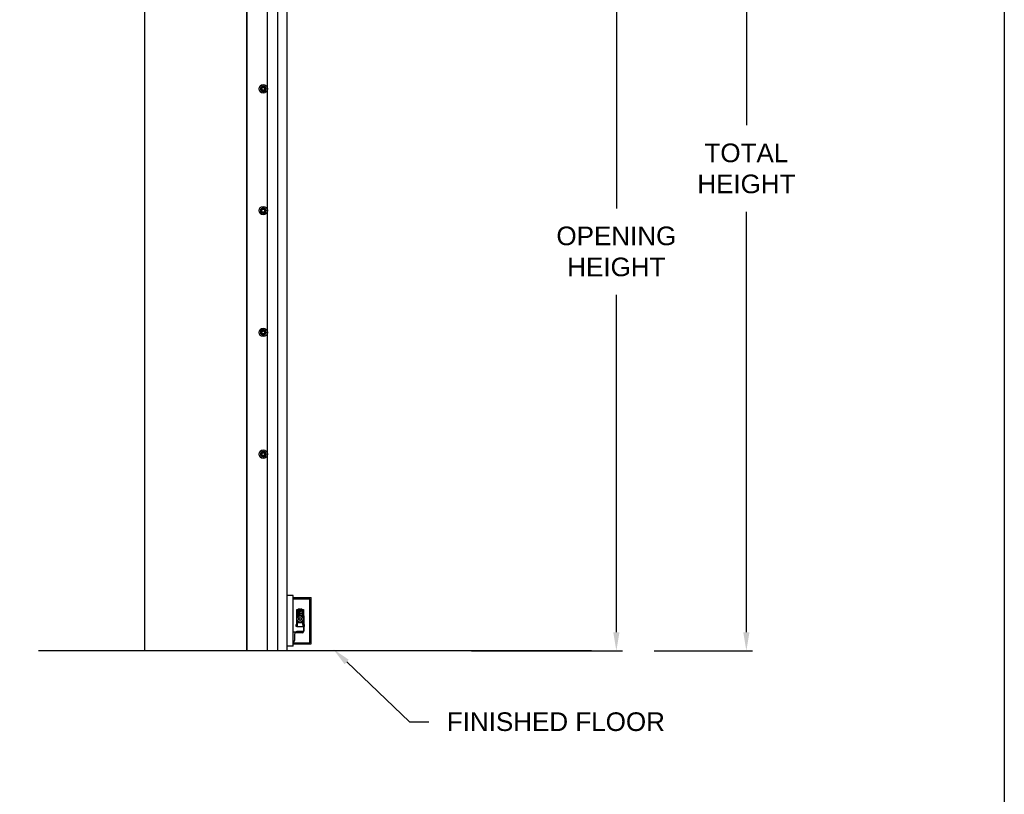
# Model space of a CAD drawing. Header units: inches. Extents: x 170 to 312, y 215 to 248.
# Tile 267 of 321: x 282.75 to 287.71, y 239.38 to 243.28. Entities that reach past the tile are written whole.
import ezdxf
from ezdxf import colors
from ezdxf.entities.mleader import LeaderData, LeaderLine
from ezdxf.math import Vec2, Vec3

# ---------------------------------------------------------------- set-up
doc = ezdxf.new("R2010")
doc.units = ezdxf.units.IN
doc.header["$LTSCALE"] = 0.25
doc.header["$MEASUREMENT"] = 0
doc.layers.add('ANNOTATIONS', color=1, linetype='Continuous')
doc.layers.add('MOTOR RH', color=7, linetype='Continuous')
doc.styles.add('ARIAL', font='arial.ttf', dxfattribs={"height": 0.09375})
doc.dimstyles.new('STANDARD$0', dxfattribs={"dimtxt": 0.09375, "dimasz": 0.09375, "dimexe": 0.03125, "dimexo": 0.046875, "dimgap": 0.09, "dimtad": 0, "dimtih": 1, "dimtoh": 1, "dimdec": 4, "dimzin": 0, "dimdsep": 46, "dimtxsty": 'ARIAL', "dimcen": 0.09, "dimadec": 0, "dimazin": 0, "dimtfac": 1, "dimtdec": 4, "dimtofl": 0, "dimtmove": 0, "dimatfit": 1, "dimfxl": 1, "dimtolj": 1, "dimtzin": 0, "dimarcsym": 0})

# ---------------------------------------------------------------- blocks, each defined once
blk = doc.blocks.new('*D68')
at = {"layer": 'ANNOTATIONS', "color": 0, "lineweight": -2, "transparency": 16777216}
for p, q in [((283.9429, 244.125), (285.7888, 244.125)), ((285.7576, 244.0313), (285.7576, 242.3317)), ((285.7576, 240.1972), (285.7576, 241.8968)), ((285.0271, 240.1034), (285.7888, 240.1034))]:
    blk.add_line(p, q, dxfattribs=at)
at = {"layer": 'ANNOTATIONS', "color": 0, "transparency": 16777216}
for points in [[(285.742, 244.0313), (285.7732, 244.0313), (285.7576, 244.125)], [(285.742, 240.1972), (285.7732, 240.1972), (285.7576, 240.1034)]]:
    blk.add_solid(points, dxfattribs=at)
at = {"layer": 'defpoints', "color": 0, "transparency": 16777216}
for p in [(283.896, 244.125), (284.9802, 240.1034), (285.7576, 240.1034)]:
    blk.add_point(p, dxfattribs=at)
at = {"layer": 'ANNOTATIONS', "color": 0, "transparency": 16777216, "insert": (285.7576, 242.1142), "char_height": 0.09375, "attachment_point": 5, "style": 'ARIAL'}
blk.add_mtext('\\A1;OPENING\\PHEIGHT', dxfattribs=at)
blk = doc.blocks.new('*D69')
at = {"layer": 'ANNOTATIONS', "color": 0, "lineweight": -2, "transparency": 16777216}
for p, q in [((283.9429, 244.961), (286.4438, 244.961)), ((286.4126, 244.8673), (286.4126, 242.7497)), ((286.4126, 240.1972), (286.4126, 242.3148)), ((285.9474, 240.1034), (286.4438, 240.1034))]:
    blk.add_line(p, q, dxfattribs=at)
at = {"layer": 'ANNOTATIONS', "color": 0, "transparency": 16777216}
for points in [[(286.3969, 244.8673), (286.4282, 244.8673), (286.4126, 244.961)], [(286.3969, 240.1972), (286.4282, 240.1972), (286.4126, 240.1034)]]:
    blk.add_solid(points, dxfattribs=at)
at = {"layer": 'defpoints', "color": 0, "transparency": 16777216}
for p in [(283.896, 244.961), (285.9005, 240.1034), (286.4126, 240.1034)]:
    blk.add_point(p, dxfattribs=at)
at = {"layer": 'ANNOTATIONS', "color": 0, "transparency": 16777216, "insert": (286.4126, 242.5322), "char_height": 0.09375, "attachment_point": 5, "style": 'ARIAL'}
blk.add_mtext('\\A1;TOTAL\\PHEIGHT', dxfattribs=at)

msp = doc.modelspace()

# ---------------------------------------------------------------- linework, layer by layer
at = {"layer": 'defpoints'}
msp.add_lwpolyline([(287.7119, 234.44685), (268.24203, 234.44685), (268.24203, 247.18196), (287.7119, 247.18196)], close=True, dxfattribs=at)
at = {"layer": 'MOTOR RH'}
for p, q in [((283.38036, 245.60178), (283.38036, 240.10342)), ((283.89599, 240.10342), (283.89599, 245.60178)), ((283.89781, 240.1061), (283.89781, 244.91339)), ((284.00001, 240.1061), (284.00001, 244.91339)), ((284.05004, 244.63662), (284.05004, 240.10342)), ((284.10007, 240.1061), (284.10007, 244.29598)), ((284.12988, 240.38302), (284.10007, 240.38302)), ((284.12988, 240.12754), (284.12988, 240.38302)), ((284.12988, 240.37238), (284.21968, 240.37238)), ((284.12988, 240.36597), (284.21327, 240.36597)), ((284.21327, 240.14459), (284.21327, 240.36597)), ((284.21968, 240.13819), (284.21968, 240.37238)), ((284.15715, 240.31513), (284.1538, 240.31177)), ((284.15715, 240.31513), (284.16118, 240.31513)), ((284.16118, 240.31513), (284.16453, 240.31177)), ((284.16788, 240.31513), (284.16453, 240.31177)), ((284.16788, 240.31513), (284.1719, 240.31513)), ((284.1719, 240.31513), (284.17526, 240.31177)), ((284.15531, 240.28013), (284.14609, 240.26417)), ((284.14609, 240.26417), (284.14856, 240.26417)), ((284.14609, 240.26417), (284.15531, 240.2482)), ((284.14776, 240.31177), (284.18129, 240.31177)), ((284.14776, 240.26706), (284.14776, 240.31177)), ((284.14776, 240.3047), (284.14911, 240.30507)), ((284.14911, 240.2909), (284.14776, 240.29101)), ((284.14911, 240.31177), (284.14911, 240.2909)), ((284.14911, 240.30507), (284.17995, 240.30507)), ((284.15313, 240.2909), (284.14911, 240.2909)), ((284.15045, 240.2909), (284.15045, 240.27326)), ((284.16051, 240.30373), (284.15313, 240.30507)), ((284.15313, 240.30507), (284.15313, 240.27646)), ((284.16051, 240.29032), (284.15313, 240.2909)), ((284.15531, 240.28013), (284.15654, 240.27799)), ((284.17375, 240.28013), (284.15531, 240.28013)), ((284.16051, 240.28044), (284.15942, 240.28013)), ((284.16051, 240.30373), (284.16855, 240.30373)), ((284.16051, 240.30373), (284.16051, 240.28044)), ((284.16855, 240.29032), (284.16051, 240.29032)), ((284.17593, 240.30507), (284.16855, 240.30373)), ((284.16855, 240.30373), (284.16855, 240.28044)), ((284.17593, 240.2909), (284.16855, 240.29032)), ((284.16963, 240.28013), (284.16855, 240.28044)), ((284.17375, 240.28013), (284.17251, 240.27799)), ((284.18297, 240.26417), (284.17375, 240.28013)), ((284.17375, 240.2482), (284.18297, 240.26417)), ((284.17593, 240.30507), (284.17593, 240.27646)), ((284.17995, 240.2909), (284.17593, 240.2909)), ((284.17861, 240.27326), (284.17861, 240.2909)), ((284.17995, 240.2909), (284.17995, 240.31177)), ((284.17995, 240.30507), (284.18129, 240.3047)), ((284.18129, 240.29101), (284.17995, 240.2909)), ((284.18297, 240.26417), (284.1805, 240.26417)), ((284.18129, 240.31177), (284.18129, 240.26706)), ((284.18129, 240.27905), (284.1833, 240.27905)), ((284.1833, 240.27905), (284.1833, 240.20328)), ((284.14307, 240.23399), (284.14307, 240.22863)), ((284.14776, 240.2246), (284.14776, 240.26127)), ((284.18129, 240.2246), (284.14776, 240.2246)), ((284.15045, 240.24606), (284.14895, 240.2246)), ((284.15045, 240.25507), (284.15045, 240.24606)), ((284.15045, 240.24606), (284.17861, 240.24606)), ((284.15654, 240.25034), (284.15531, 240.2482)), ((284.15531, 240.2482), (284.17375, 240.2482)), ((284.17375, 240.2482), (284.17251, 240.25034)), ((284.17861, 240.24606), (284.17861, 240.25507)), ((284.18011, 240.2246), (284.17861, 240.24606)), ((284.18129, 240.26127), (284.18129, 240.20328)), ((284.18704, 240.23392), (284.18706, 240.23393)), ((284.12988, 240.19993), (284.18097, 240.19993)), ((284.13628, 240.18739), (284.13628, 240.15496)), ((284.17484, 240.19352), (284.14241, 240.19352)), ((284.14776, 240.19993), (284.14776, 240.20194)), ((284.14776, 240.20194), (284.17995, 240.20194)), ((284.18097, 240.19993), (284.18097, 240.19965)), ((284.12988, 240.12754), (284.10007, 240.12754)), ((284.13015, 240.14883), (284.12988, 240.14883)), ((284.12988, 240.14459), (284.21327, 240.14459)), ((284.12988, 240.13819), (284.21968, 240.13819)), ((285.63292, 240.10342), (282.84639, 240.10342)), ((283.89781, 240.1061), (284.10007, 240.1061))]:
    msp.add_line(p, q, dxfattribs=at)
at = {"layer": 'MOTOR RH', "flags": 128}
for points in [[(284.18742, 240.23193), (284.1874, 240.23193), (284.18737, 240.23192), (284.18733, 240.23192), (284.18729, 240.23192), (284.18724, 240.23191), (284.18718, 240.23191), (284.18711, 240.2319), (284.18704, 240.23189)], [(284.18704, 240.23072), (284.18711, 240.23072), (284.18718, 240.23071), (284.18724, 240.23071), (284.18729, 240.2307), (284.18733, 240.2307), (284.18737, 240.23069), (284.1874, 240.23069), (284.18742, 240.23069)]]:
    msp.add_lwpolyline(points, dxfattribs=at)
at = {"layer": 'MOTOR RH'}
for centre, radius in [((283.97872, 242.93341), 0.02129), ((283.97872, 242.93341), 0.01277), ((283.97872, 242.93341), 0.00852), ((283.97872, 242.93341), 0.0075), ((283.97872, 242.32026), 0.02129), ((283.97872, 242.32026), 0.01277), ((283.97872, 242.32026), 0.00852), ((283.97872, 242.32026), 0.0075), ((283.97872, 241.70711), 0.02129), ((283.97872, 241.70711), 0.01277), ((283.97872, 241.70711), 0.00852), ((283.97872, 241.70711), 0.0075), ((283.97872, 241.09396), 0.02129), ((283.97872, 241.09396), 0.01277), ((283.97872, 241.09396), 0.00852), ((283.97872, 241.09396), 0.0075), ((284.16453, 240.26417), 0.01597), ((284.16453, 240.26417), 0.00738), ((284.16453, 240.26417), 0.00671)]:
    msp.add_circle(centre, radius, dxfattribs=at)
for centre, radius, start, end in [((284.16453, 240.26417), 0.01676, 132.26959, 167.73041), ((284.16453, 240.26417), 0.01676, 12.26959, 47.73041), ((284.16453, 240.26417), 0.01676, 192.26959, 227.73041), ((284.16453, 240.26417), 0.01676, 252.26959, 287.73041), ((284.16453, 240.26417), 0.01676, 312.26959, 347.73041), ((284.18529, 240.23603), 0.000644, 35.78304, 90), ((284.18529, 240.22659), 0.000644, 270, 324.21696), ((284.17874, 240.23131), 0.00872, 17.52817, 35.78304), ((284.17874, 240.23131), 0.00872, 324.21696, 342.47183), ((284.17869, 240.23131), 0.00875, 4.05606, 17.36781), ((284.17664, 240.23131), 0.01042, 356.78781, 3.21219), ((284.17869, 240.23131), 0.00875, 342.63212, 355.944), ((284.19899, 240.24357), 0.01908, 231.2107, 231.27373), ((284.14241, 240.18739), 0.00613, 90, 180), ((284.17484, 240.19965), 0.00613, 270, 0), ((284.17995, 240.20328), 0.00335, 270, 0), ((284.17995, 240.20328), 0.00134, 270, 0), ((284.13015, 240.15496), 0.00613, 270, 0)]:
    msp.add_arc(centre, radius, start, end, dxfattribs=at)
for points, knots in [([(283.97233, 242.94448), (283.97144, 242.94396), (283.96962, 242.94291), (283.9675, 242.94169), (283.96629, 242.94099), (283.96594, 242.94079)], [0, 0, 0, 0, 0.4063029, 0.8272597, 1, 1, 1, 1]), ([(283.96594, 242.93341), (283.96594, 242.93358), (283.96594, 242.93469), (283.96594, 242.93675), (283.96594, 242.93903), (283.96594, 242.94035), (283.96594, 242.94079)], [0, 0, 0, 0, 0.0665057, 0.4352989, 0.8145616, 1, 1, 1, 1]), ([(283.97872, 242.94816), (283.97772, 242.94759), (283.9757, 242.94642), (283.97349, 242.94515), (283.97236, 242.94449), (283.97233, 242.94448)], [0, 0, 0, 0, 0.4843396, 0.98632, 1, 1, 1, 1]), ([(283.9851, 242.94448), (283.98421, 242.94499), (283.98239, 242.94604), (283.98027, 242.94727), (283.97907, 242.94796), (283.97872, 242.94816)], [0, 0, 0, 0, 0.40630307, 0.82725964, 1, 1, 1, 1]), ([(283.9851, 242.94448), (283.98421, 242.94499), (283.98239, 242.94604), (283.98027, 242.94727), (283.97907, 242.94796), (283.97872, 242.94816)], [0, 0, 0, 0, 0.4062953, 0.8272611, 1, 1, 1, 1]), ([(283.99149, 242.94079), (283.9905, 242.94136), (283.98847, 242.94253), (283.98627, 242.9438), (283.98513, 242.94446), (283.9851, 242.94448)], [0, 0, 0, 0, 0.4843391, 0.98632, 1, 1, 1, 1]), ([(283.99149, 242.94079), (283.9905, 242.94136), (283.98847, 242.94253), (283.98627, 242.9438), (283.98513, 242.94446), (283.9851, 242.94448)], [0, 0, 0, 0, 0.4843494, 0.9863201, 1, 1, 1, 1]), ([(283.99149, 242.93341), (283.99149, 242.93358), (283.99149, 242.93469), (283.99149, 242.93675), (283.99149, 242.93903), (283.99149, 242.94035), (283.99149, 242.94079)], [0, 0, 0, 0, 0.0665057, 0.4352989, 0.8145616, 1, 1, 1, 1]), ([(283.96594, 242.92604), (283.96594, 242.92666), (283.96594, 242.92814), (283.96594, 242.9306), (283.96594, 242.93247), (283.96594, 242.93341)], [0, 0, 0, 0, 0.2654559, 0.628086, 1, 1, 1, 1]), ([(283.96594, 242.92604), (283.96694, 242.92547), (283.96896, 242.9243), (283.97117, 242.92302), (283.9723, 242.92237), (283.97233, 242.92235)], [0, 0, 0, 0, 0.4843391, 0.98632, 1, 1, 1, 1]), ([(283.97233, 242.92235), (283.97322, 242.92184), (283.97504, 242.92079), (283.97716, 242.91956), (283.97837, 242.91887), (283.97872, 242.91866)], [0, 0, 0, 0, 0.40629018, 0.82727519, 1, 1, 1, 1]), ([(283.97872, 242.91866), (283.97971, 242.91924), (283.98173, 242.9204), (283.98394, 242.92168), (283.98507, 242.92233), (283.9851, 242.92235)], [0, 0, 0, 0, 0.48432975, 0.98634069, 1, 1, 1, 1]), ([(283.97872, 242.91866), (283.97971, 242.91924), (283.98173, 242.9204), (283.98394, 242.92168), (283.98507, 242.92233), (283.9851, 242.92235)], [0, 0, 0, 0, 0.4843389, 0.9863397, 1, 1, 1, 1]), ([(283.9851, 242.92235), (283.986, 242.92287), (283.98782, 242.92392), (283.98993, 242.92514), (283.99114, 242.92584), (283.99149, 242.92604)], [0, 0, 0, 0, 0.4063026, 0.8272793, 1, 1, 1, 1]), ([(283.9851, 242.92235), (283.986, 242.92287), (283.98782, 242.92392), (283.98993, 242.92514), (283.99114, 242.92584), (283.99149, 242.92604)], [0, 0, 0, 0, 0.4062946, 0.8272804, 1, 1, 1, 1]), ([(283.99149, 242.92604), (283.99149, 242.92666), (283.99149, 242.92814), (283.99149, 242.9306), (283.99149, 242.93247), (283.99149, 242.93341)], [0, 0, 0, 0, 0.2654559, 0.628086, 1, 1, 1, 1]), ([(283.99149, 242.92604), (283.99149, 242.92666), (283.99149, 242.92814), (283.99149, 242.9306), (283.99149, 242.93247), (283.99149, 242.93341)], [0, 0, 0, 0, 0.2654541, 0.6280925, 1, 1, 1, 1]), ([(283.97233, 242.33132), (283.97144, 242.33081), (283.96962, 242.32976), (283.9675, 242.32853), (283.96629, 242.32784), (283.96594, 242.32764)], [0, 0, 0, 0, 0.4063027, 0.8272695, 1, 1, 1, 1]), ([(283.96594, 242.32026), (283.96594, 242.32043), (283.96594, 242.32154), (283.96594, 242.3236), (283.96594, 242.32588), (283.96594, 242.3272), (283.96594, 242.32764)], [0, 0, 0, 0, 0.0665254, 0.43527, 0.8145456, 1, 1, 1, 1]), ([(283.96594, 242.31289), (283.96594, 242.31351), (283.96594, 242.31499), (283.96594, 242.31745), (283.96594, 242.31932), (283.96594, 242.32026)], [0, 0, 0, 0, 0.2654611, 0.6280578, 1, 1, 1, 1]), ([(283.96594, 242.31289), (283.96694, 242.31231), (283.96896, 242.31114), (283.97117, 242.30987), (283.9723, 242.30922), (283.97233, 242.3092)], [0, 0, 0, 0, 0.4843391, 0.98632, 1, 1, 1, 1]), ([(283.97872, 242.33501), (283.97772, 242.33444), (283.9757, 242.33327), (283.97349, 242.33199), (283.97236, 242.33134), (283.97233, 242.33132)], [0, 0, 0, 0, 0.4843346, 0.9863304, 1, 1, 1, 1]), ([(283.97233, 242.3092), (283.97322, 242.30868), (283.97504, 242.30763), (283.97716, 242.30641), (283.97837, 242.30571), (283.97872, 242.30551)], [0, 0, 0, 0, 0.4062965, 0.8272672, 1, 1, 1, 1]), ([(283.9851, 242.33132), (283.98421, 242.33184), (283.98239, 242.33289), (283.98027, 242.33411), (283.97907, 242.33481), (283.97872, 242.33501)], [0, 0, 0, 0, 0.4062967, 0.8272676, 1, 1, 1, 1]), ([(283.9851, 242.33132), (283.98421, 242.33184), (283.98239, 242.33289), (283.98027, 242.33411), (283.97907, 242.33481), (283.97872, 242.33501)], [0, 0, 0, 0, 0.406289, 0.8272691, 1, 1, 1, 1]), ([(283.97872, 242.30551), (283.97971, 242.30608), (283.98173, 242.30725), (283.98394, 242.30853), (283.98507, 242.30918), (283.9851, 242.3092)], [0, 0, 0, 0, 0.4843348, 0.9863303, 1, 1, 1, 1]), ([(283.97872, 242.30551), (283.97971, 242.30608), (283.98173, 242.30725), (283.98394, 242.30853), (283.98507, 242.30918), (283.9851, 242.3092)], [0, 0, 0, 0, 0.484344, 0.9863293, 1, 1, 1, 1]), ([(283.99149, 242.32764), (283.9905, 242.32821), (283.98847, 242.32938), (283.98627, 242.33065), (283.98513, 242.33131), (283.9851, 242.33132)], [0, 0, 0, 0, 0.4843289, 0.98632, 1, 1, 1, 1]), ([(283.99149, 242.32764), (283.9905, 242.32821), (283.98847, 242.32938), (283.98627, 242.33065), (283.98513, 242.33131), (283.9851, 242.33132)], [0, 0, 0, 0, 0.4843392, 0.9863201, 1, 1, 1, 1]), ([(283.9851, 242.3092), (283.986, 242.30971), (283.98782, 242.31077), (283.98993, 242.31199), (283.99114, 242.31268), (283.99149, 242.31289)], [0, 0, 0, 0, 0.4062924, 0.8272695, 1, 1, 1, 1]), ([(283.9851, 242.3092), (283.986, 242.30971), (283.98782, 242.31077), (283.98993, 242.31199), (283.99114, 242.31268), (283.99149, 242.31289)], [0, 0, 0, 0, 0.4062844, 0.8272706, 1, 1, 1, 1]), ([(283.99149, 242.32026), (283.99149, 242.32043), (283.99149, 242.32154), (283.99149, 242.3236), (283.99149, 242.32588), (283.99149, 242.3272), (283.99149, 242.32764)], [0, 0, 0, 0, 0.0665254, 0.43527, 0.8145456, 1, 1, 1, 1]), ([(283.99149, 242.31289), (283.99149, 242.31351), (283.99149, 242.31499), (283.99149, 242.31745), (283.99149, 242.31932), (283.99149, 242.32026)], [0, 0, 0, 0, 0.2654611, 0.6280578, 1, 1, 1, 1]), ([(283.99149, 242.31289), (283.99149, 242.31351), (283.99149, 242.31499), (283.99149, 242.31745), (283.99149, 242.31932), (283.99149, 242.32026)], [0, 0, 0, 0, 0.2654593, 0.6280643, 1, 1, 1, 1]), ([(283.97233, 241.71817), (283.97144, 241.71765), (283.96962, 241.7166), (283.9675, 241.71538), (283.96629, 241.71469), (283.96594, 241.71448)], [0, 0, 0, 0, 0.4062926, 0.8272597, 1, 1, 1, 1]), ([(283.96594, 241.70711), (283.96594, 241.70728), (283.96594, 241.70838), (283.96594, 241.71044), (283.96594, 241.71272), (283.96594, 241.71405), (283.96594, 241.71448)], [0, 0, 0, 0, 0.0665463, 0.4352904, 0.8145654, 1, 1, 1, 1]), ([(283.96594, 241.69973), (283.96594, 241.70036), (283.96594, 241.70184), (283.96594, 241.7043), (283.96594, 241.70616), (283.96594, 241.70711)], [0, 0, 0, 0, 0.2654613, 0.6280785, 1, 1, 1, 1]), ([(283.97872, 241.72186), (283.97772, 241.72129), (283.9757, 241.72012), (283.97349, 241.71884), (283.97236, 241.71819), (283.97233, 241.71817)], [0, 0, 0, 0, 0.4843397, 0.9863305, 1, 1, 1, 1]), ([(283.9851, 241.71817), (283.98421, 241.71869), (283.98239, 241.71974), (283.98027, 241.72096), (283.97907, 241.72166), (283.97872, 241.72186)], [0, 0, 0, 0, 0.4062928, 0.8272596, 1, 1, 1, 1]), ([(283.9851, 241.71817), (283.98421, 241.71869), (283.98239, 241.71974), (283.98027, 241.72096), (283.97907, 241.72166), (283.97872, 241.72186)], [0, 0, 0, 0, 0.406285, 0.8272611, 1, 1, 1, 1]), ([(283.99149, 241.71448), (283.9905, 241.71506), (283.98847, 241.71622), (283.98627, 241.7175), (283.98513, 241.71815), (283.9851, 241.71817)], [0, 0, 0, 0, 0.4843391, 0.9863305, 1, 1, 1, 1]), ([(283.99149, 241.71448), (283.9905, 241.71506), (283.98847, 241.71622), (283.98627, 241.7175), (283.98513, 241.71815), (283.9851, 241.71817)], [0, 0, 0, 0, 0.4843494, 0.9863306, 1, 1, 1, 1]), ([(283.99149, 241.70711), (283.99149, 241.70728), (283.99149, 241.70838), (283.99149, 241.71044), (283.99149, 241.71272), (283.99149, 241.71405), (283.99149, 241.71448)], [0, 0, 0, 0, 0.0665463, 0.4352904, 0.8145654, 1, 1, 1, 1]), ([(283.99149, 241.69973), (283.99149, 241.70036), (283.99149, 241.70184), (283.99149, 241.7043), (283.99149, 241.70616), (283.99149, 241.70711)], [0, 0, 0, 0, 0.2654613, 0.6280785, 1, 1, 1, 1]), ([(283.99149, 241.69973), (283.99149, 241.70036), (283.99149, 241.70184), (283.99149, 241.7043), (283.99149, 241.70616), (283.99149, 241.70711)], [0, 0, 0, 0, 0.2654595, 0.6280849, 1, 1, 1, 1]), ([(283.96594, 241.69973), (283.96694, 241.69916), (283.96896, 241.69799), (283.97117, 241.69672), (283.9723, 241.69606), (283.97233, 241.69605)], [0, 0, 0, 0, 0.484334, 0.9863304, 1, 1, 1, 1]), ([(283.97233, 241.69605), (283.97322, 241.69553), (283.97504, 241.69448), (283.97716, 241.69326), (283.97837, 241.69256), (283.97872, 241.69236)], [0, 0, 0, 0, 0.4063027, 0.827269, 1, 1, 1, 1]), ([(283.97872, 241.69236), (283.97971, 241.69293), (283.98173, 241.6941), (283.98394, 241.69537), (283.98507, 241.69603), (283.9851, 241.69605)], [0, 0, 0, 0, 0.4843298, 0.98632, 1, 1, 1, 1]), ([(283.97872, 241.69236), (283.97971, 241.69293), (283.98173, 241.6941), (283.98394, 241.69537), (283.98507, 241.69603), (283.9851, 241.69605)], [0, 0, 0, 0, 0.4843389, 0.986319, 1, 1, 1, 1]), ([(283.9851, 241.69605), (283.986, 241.69656), (283.98782, 241.69761), (283.98993, 241.69883), (283.99114, 241.69953), (283.99149, 241.69973)], [0, 0, 0, 0, 0.4062965, 0.8272677, 1, 1, 1, 1]), ([(283.9851, 241.69605), (283.986, 241.69656), (283.98782, 241.69761), (283.98993, 241.69883), (283.99114, 241.69953), (283.99149, 241.69973)], [0, 0, 0, 0, 0.4062885, 0.8272688, 1, 1, 1, 1]), ([(283.97872, 241.10871), (283.97772, 241.10813), (283.9757, 241.10696), (283.97349, 241.10569), (283.97236, 241.10504), (283.97233, 241.10502)], [0, 0, 0, 0, 0.4843371, 0.9863252, 1, 1, 1, 1]), ([(283.9851, 241.10502), (283.98421, 241.10553), (283.98239, 241.10658), (283.98027, 241.10781), (283.97907, 241.1085), (283.97872, 241.10871)], [0, 0, 0, 0, 0.40629469, 0.8272685, 1, 1, 1, 1]), ([(283.9851, 241.10502), (283.98421, 241.10553), (283.98239, 241.10658), (283.98027, 241.10781), (283.97907, 241.1085), (283.97872, 241.10871)], [0, 0, 0, 0, 0.4062869, 0.82727, 1, 1, 1, 1]), ([(283.97233, 241.10502), (283.97144, 241.1045), (283.96962, 241.10345), (283.9675, 241.10223), (283.96629, 241.10153), (283.96594, 241.10133)], [0, 0, 0, 0, 0.4062996, 0.8272686, 1, 1, 1, 1]), ([(283.96594, 241.09396), (283.96594, 241.09412), (283.96594, 241.09523), (283.96594, 241.09729), (283.96594, 241.09957), (283.96594, 241.1009), (283.96594, 241.10133)], [0, 0, 0, 0, 0.0665352, 0.4352862, 0.8145477, 1, 1, 1, 1]), ([(283.96594, 241.08658), (283.96594, 241.0872), (283.96594, 241.08868), (283.96594, 241.09114), (283.96594, 241.09301), (283.96594, 241.09396)], [0, 0, 0, 0, 0.2654613, 0.6280785, 1, 1, 1, 1]), ([(283.96594, 241.08658), (283.96694, 241.08601), (283.96896, 241.08484), (283.97117, 241.08356), (283.9723, 241.08291), (283.97233, 241.08289)], [0, 0, 0, 0, 0.4843366, 0.9863252, 1, 1, 1, 1]), ([(283.97233, 241.08289), (283.97322, 241.08238), (283.97504, 241.08133), (283.97716, 241.0801), (283.97837, 241.07941), (283.97872, 241.07921)], [0, 0, 0, 0, 0.4062996, 0.8272681, 1, 1, 1, 1]), ([(283.97872, 241.07921), (283.97971, 241.07978), (283.98173, 241.08095), (283.98394, 241.08222), (283.98507, 241.08288), (283.9851, 241.08289)], [0, 0, 0, 0, 0.4843323, 0.9863252, 1, 1, 1, 1]), ([(283.97872, 241.07921), (283.97971, 241.07978), (283.98173, 241.08095), (283.98394, 241.08222), (283.98507, 241.08288), (283.9851, 241.08289)], [0, 0, 0, 0, 0.4843415, 0.9863242, 1, 1, 1, 1]), ([(283.99149, 241.10133), (283.9905, 241.1019), (283.98847, 241.10307), (283.98627, 241.10435), (283.98513, 241.105), (283.9851, 241.10502)], [0, 0, 0, 0, 0.4843315, 0.9863252, 1, 1, 1, 1]), ([(283.99149, 241.10133), (283.9905, 241.1019), (283.98847, 241.10307), (283.98627, 241.10435), (283.98513, 241.105), (283.9851, 241.10502)], [0, 0, 0, 0, 0.4843418, 0.9863253, 1, 1, 1, 1]), ([(283.9851, 241.08289), (283.986, 241.08341), (283.98782, 241.08446), (283.98993, 241.08568), (283.99114, 241.08638), (283.99149, 241.08658)], [0, 0, 0, 0, 0.4062945, 0.8272686, 1, 1, 1, 1]), ([(283.9851, 241.08289), (283.986, 241.08341), (283.98782, 241.08446), (283.98993, 241.08568), (283.99114, 241.08638), (283.99149, 241.08658)], [0, 0, 0, 0, 0.40628648, 0.82726969, 1, 1, 1, 1]), ([(283.99149, 241.09396), (283.99149, 241.09412), (283.99149, 241.09523), (283.99149, 241.09729), (283.99149, 241.09957), (283.99149, 241.1009), (283.99149, 241.10133)], [0, 0, 0, 0, 0.0665352, 0.4352862, 0.8145477, 1, 1, 1, 1]), ([(283.99149, 241.08658), (283.99149, 241.0872), (283.99149, 241.08868), (283.99149, 241.09114), (283.99149, 241.09301), (283.99149, 241.09396)], [0, 0, 0, 0, 0.2654613, 0.6280785, 1, 1, 1, 1]), ([(283.99149, 241.08658), (283.99149, 241.0872), (283.99149, 241.08868), (283.99149, 241.09114), (283.99149, 241.09301), (283.99149, 241.09396)], [0, 0, 0, 0, 0.2654595, 0.6280849, 1, 1, 1, 1]), ([(284.16243, 240.25719), (284.16249, 240.25721), (284.16306, 240.25742), (284.16432, 240.25753), (284.16569, 240.25749), (284.16634, 240.25725), (284.16649, 240.2572)], [0, 0, 0, 0, 0.054228, 0.4668722, 0.8814806, 1, 1, 1, 1])]:
    msp.add_open_spline(points, degree=3, knots=knots, dxfattribs=at)
for points in [[(284.14776, 240.23399), (284.14307, 240.23399)], [(284.14307, 240.22863), (284.14776, 240.22863)], [(284.18529, 240.23667), (284.1833, 240.23667)], [(284.1833, 240.22594), (284.18529, 240.22594)]]:
    msp.add_open_spline(points, degree=1, dxfattribs=at)

# ---------------------------------------------------------------- dimensions: what is measured, and where the dimension line sits
at = {"layer": 'ANNOTATIONS'}
for base, p1, p2, text, picture, middle in [((286.41256, 240.10342), (283.89599, 244.96103), (285.90052, 240.10342), 'TOTAL\\PHEIGHT', '*D69', (286.41256, 242.53223)), ((285.75758, 240.10342), (283.89599, 244.12505), (284.98018, 240.10342), 'OPENING\\PHEIGHT', '*D68', (285.75758, 242.11424))]:
    dim = msp.add_linear_dim(base=base, p1=p1, p2=p2, angle=90, text=text, dimstyle='STANDARD$0', dxfattribs=at)
    dim.commit()
    dim.dimension.update_dxf_attribs({"geometry": picture, "text_midpoint": middle})

# ---------------------------------------------------------------- leaders
ml = msp.add_multileader_mtext('Standard', dxfattribs=at)
ml.set_content('FINISHED FLOOR', color=256, style='ARIAL')
ml.set_leader_properties()
ml.build(insert=Vec2(0, 0))
ml.multileader.update_dxf_attribs({"dogleg_length": 0.36, "arrow_head_size": 0.09375})
ctx = ml.context
ctx.base_point, ctx.char_height, ctx.arrow_head_size, ctx.landing_gap_size, ctx.plane_origin = Vec3(284.81355, 239.74611), 0.09375, 0.09375, 0.09, Vec3(284.02852, 239.31288)
notes = []
notes.append((ctx, [(0, (1, 1, 0), (284.7156, 239.74611), (1, 0), 0.09796, [(0, [(284.33143, 240.11218)], 0, [])])]))
ctx.mtext.insert, ctx.mtext.flow_direction = Vec3(284.90355, 239.79378), 5
for ctx, leaders in notes:
    for number, flags, end, landing, length, lines in leaders:
        leader = LeaderData()
        leader.index, (leader.has_last_leader_line, leader.has_dogleg_vector, leader.attachment_direction) = number, flags
        leader.last_leader_point, leader.dogleg_vector, leader.dogleg_length = Vec3(end), Vec3(landing), length
        for number, points, colour, breaks in lines:
            line = LeaderLine()
            line.index, line.vertices, line.color, line.breaks = number, Vec3.list(points), colors.encode_raw_color(colour), breaks
            leader.lines.append(line)
        ctx.leaders.append(leader)

doc.saveas('drawing.dxf')
